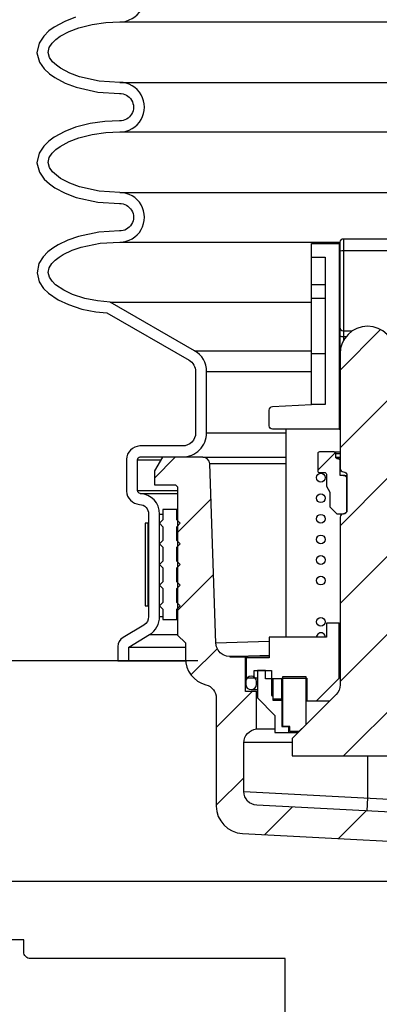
# Model space of a CAD drawing. Extents: x -169 to 7270, y -140 to 2984.
# Tile 619 of 656: x 6738.54 to 6741.81, y 965.59 to 974.54. Entities that reach past the tile are written whole.
import ezdxf

# ---------------------------------------------------------------- set-up
doc = ezdxf.new("R2010")
doc.units = 0
doc.header["$MEASUREMENT"] = 0
doc.header["$PDSIZE"] = 1
doc.layers.get('DEFPOINTS').update_dxf_attribs({"linetype": 'CONTINUOUS'})
for name, color, linetype in [('DIM', 3, 'CONTINUOUS'), ('FRP-SUMP', 2, 'CONTINUOUS'), ('MULTI-PORT-SPILL-BUCKET', 1, 'CONTINUOUS'), ('MULTI-PORT-SPILL-BUCKET-HATCH', 7, 'CONTINUOUS'), ('MULTI-PORT-SPILL-BUCKET-SHROUD', 1, 'CONTINUOUS')]:
    doc.layers.add(name, color=color, linetype=linetype)
doc.styles.add('SIMPLEX', font='simplex')
doc.dimstyles.new('DIM64', dxfattribs={"dimscale": 64, "dimtxt": 0.09375, "dimasz": 0.09375, "dimexe": 0.0625, "dimexo": 0.0625, "dimgap": 0.046875, "dimtad": 1, "dimdec": 4, "dimzin": 3, "dimdsep": 46, "dimlunit": 4, "dimtxsty": 'SIMPLEX', "dimcen": 0, "dimclrd": 256, "dimclre": 256, "dimclrt": 256, "dimadec": 0, "dimazin": 0, "dimtfac": 1, "dimtdec": 4, "dimtmove": 0, "dimatfit": 3, "dimfxl": 1, "dimfrac": 2, "dimtolj": 1, "dimtzin": 0, "dimarcsym": 0})
pattern_1 = [(45, (-1092.26194, -220.5046), (-0.35355339, 0.35355339), [])]

# ---------------------------------------------------------------- blocks, each defined once
blk = doc.blocks.new('*D74')
at = {"layer": 'DEFPOINTS', "color": 0, "transparency": 16777216}
for p in [(7015.7004, 978.296), (6391.6943, 978.0147), (6391.6943, 700.5233)]:
    blk.add_point(p, dxfattribs=at)
at = {"layer": 'DIM', "lineweight": -2, "transparency": 16777216}
for p, q in [((7015.7004, 974.296), (7015.7004, 696.5233)), ((6391.6943, 974.0147), (6391.6943, 696.5233)), ((7009.7004, 700.5233), (6397.6943, 700.5233))]:
    blk.add_line(p, q, dxfattribs=at)
at = {"layer": 'DIM', "transparency": 16777216}
for points in [[(6397.6943, 701.5233), (6397.6943, 699.5233), (6391.6943, 700.5233)], [(7009.7004, 701.5233), (7009.7004, 699.5233), (7015.7004, 700.5233)]]:
    blk.add_solid(points, dxfattribs=at)
at = {"layer": 'DIM', "transparency": 16777216, "insert": (6703.6974, 708.0947), "char_height": 6, "attachment_point": 5, "style": 'SIMPLEX'}
blk.add_mtext('\\A1;52\'-0" (F.V. TANK SLAB)', dxfattribs=at)

msp = doc.modelspace()

# ---------------------------------------------------------------- hatches: boundary and pattern name
at = {"layer": 'MULTI-PORT-SPILL-BUCKET-HATCH', "linetype": 'Continuous'}
h = msp.add_hatch(dxfattribs=at)
h.set_pattern_fill('LINE', color=256, scale=4, angle=45, style=0)
h.set_pattern_definition(pattern_1)
edge = h.paths.add_edge_path()
edge.add_line((6741.45042, 971.50283), (6741.45042, 970.46059))
edge.add_arc((6741.48167, 970.46059), 0.03125, 180, 270.325228)
edge.add_arc((6741.48202, 970.39809), 0.03125, 0, 90.325228, ccw=False)
edge.add_line((6741.51327, 970.39809), (6741.51327, 970.07991))
edge.add_arc((6741.48202, 970.07991), 0.03125, 269.674772, 360, ccw=False)
edge.add_arc((6741.48167, 970.01741), 0.03125, 89.674772, 180)
edge.add_line((6741.45042, 970.01741), (6741.45042, 968.49499))
edge.add_arc((6741.32542, 968.49499), 0.125, -45.000035, 0, ccw=False)
edge.add_line((6741.41381, 968.40661), (6741.02279, 968.01559))
edge.add_arc((6741.04489, 967.99349), 0.03125, 134.999965, 180)
edge.add_line((6741.01364, 967.99349), (6741.01364, 967.84983))
edge.add_line((6741.01364, 967.84983), (6742.3879, 967.84983))
edge.add_line((6742.3879, 967.84983), (6742.3879, 967.99349))
edge.add_arc((6742.35665, 967.99349), 0.03125, 360, 405.000035)
edge.add_line((6742.37875, 968.01559), (6741.98773, 968.40661))
edge.add_arc((6742.07612, 968.49499), 0.125, 180, 225.000035, ccw=False)
edge.add_line((6741.95112, 968.49499), (6741.95112, 970.01741))
edge.add_arc((6741.91987, 970.01741), 0.03125, 0, 90.325228)
edge.add_arc((6741.91952, 970.07991), 0.03125, 180, 270.325228, ccw=False)
edge.add_line((6741.88827, 970.07991), (6741.88827, 970.39809))
edge.add_arc((6741.91952, 970.39809), 0.03125, 89.674772, 180, ccw=False)
edge.add_arc((6741.91987, 970.46059), 0.03125, 269.674772, 360)
edge.add_line((6741.95112, 970.46059), (6741.95112, 970.58026))
edge.add_line((6741.95112, 970.58026), (6741.85098, 970.58026))
edge.add_line((6741.85098, 970.58026), (6741.85098, 970.82954))
edge.add_line((6741.85098, 970.82954), (6741.95112, 970.82954))
edge.add_line((6741.95112, 970.82954), (6741.95112, 971.50283))
edge.add_arc((6741.70077, 971.50176), 0.25035, 0.244157, 179.755843)
h = msp.add_hatch(dxfattribs=at)
h.set_pattern_fill('LINE', color=256, scale=4, angle=45, style=0)
h.set_pattern_definition(pattern_1)
edge = h.paths.add_edge_path()
edge.add_line((6741.48202, 970.39809), (6741.45042, 970.39809))
edge.add_line((6741.45042, 970.39809), (6741.45042, 970.53267))
edge.add_arc((6741.43479, 970.53267), 0.01562, 0, 90)
edge.add_line((6741.43479, 970.5483), (6741.42769, 970.5483))
edge.add_arc((6741.42769, 970.56392), 0.01562, 180, 270, ccw=False)
edge.add_line((6741.41207, 970.56392), (6741.41207, 970.59553))
edge.add_arc((6741.39644, 970.59553), 0.01562, 0, 90)
edge.add_line((6741.39644, 970.61115), (6741.26363, 970.61115))
edge.add_arc((6741.26363, 970.59553), 0.01562, 90, 180)
edge.add_line((6741.24801, 970.59553), (6741.24801, 970.43928))
edge.add_arc((6741.26363, 970.43928), 0.01562, 180, 270)
edge.add_line((6741.26363, 970.42365), (6741.31015, 970.42365))
edge.add_arc((6741.31015, 970.40803), 0.01562, 0, 90, ccw=False)
edge.add_line((6741.32578, 970.40803), (6741.32578, 970.29901))
edge.add_line((6741.32578, 970.29901), (6741.35667, 970.24468))
edge.add_line((6741.35667, 970.24468), (6741.35667, 970.11151))
edge.add_line((6741.35667, 970.11151), (6741.41952, 970.04866))
edge.add_line((6741.41952, 970.04866), (6741.48202, 970.04866))
edge.add_arc((6741.48202, 970.07991), 0.03125, 270, 360)
edge.add_line((6741.51327, 970.07991), (6741.51327, 970.36684))
edge.add_arc((6741.48202, 970.36684), 0.03125, 0, 90)
h = msp.add_hatch(dxfattribs=at)
h.set_pattern_fill('LINE', color=256, scale=4, angle=45, style=0)
h.set_pattern_definition(pattern_1)
edge = h.paths.add_edge_path()
edge.add_arc((6743.5442, 967.00036), 0.125, 180, 270, ccw=False)
edge.add_line((6743.4192, 967.00036), (6743.4192, 967.25959))
edge.add_line((6743.4192, 967.25959), (6740.69434, 967.40025))
edge.add_arc((6740.70079, 967.52508), 0.125, 180, 267.044976, ccw=False)
edge.add_line((6740.57579, 967.52508), (6740.57579, 967.96879))
edge.add_arc((6740.70079, 967.96879), 0.125, 94.525391, 180, ccw=False)
edge.add_line((6740.69092, 968.0934), (6740.69084, 968.43256))
edge.add_line((6740.69084, 968.43256), (6740.58964, 968.43256))
edge.add_line((6740.58964, 968.43256), (6740.58964, 968.74577))
edge.add_line((6740.58964, 968.74577), (6740.45114, 968.74577))
edge.add_line((6740.45114, 968.74577), (6740.45114, 968.7511))
edge.add_line((6740.45114, 968.7511), (6740.45114, 968.75216))
edge.add_line((6740.45114, 968.75216), (6740.41812, 968.75536))
edge.add_line((6740.41812, 968.75536), (6740.38829, 968.76708))
edge.add_line((6740.38829, 968.76708), (6740.36166, 968.78519))
edge.add_line((6740.36166, 968.78519), (6740.34142, 968.81075))
edge.add_line((6740.34142, 968.81075), (6740.32757, 968.84058))
edge.add_line((6740.32757, 968.84058), (6740.32224, 968.87254))
edge.add_line((6740.32224, 968.87254), (6740.2658, 970.50181))
edge.add_arc((6740.20313, 970.49943), 0.06272, 2.173434, 90.189466)
edge.add_line((6740.20292, 970.56215), (6739.83539, 970.56215))
edge.add_line((6739.83539, 970.56215), (6739.76295, 970.4375))
edge.add_line((6739.76295, 970.4375), (6739.76295, 970.31286))
edge.add_line((6739.76295, 970.31286), (6739.94263, 970.31286))
edge.add_arc((6739.94227, 970.28126), 0.03161, -0.643124, 89.356876, ccw=False)
edge.add_line((6739.97388, 970.2809), (6739.97388, 968.94498))
edge.add_line((6739.97388, 968.94498), (6740.04419, 968.87467))
edge.add_line((6740.04419, 968.87467), (6740.04419, 968.73618))
edge.add_arc((6740.29348, 968.73618), 0.24929, 180, 255.438151)
edge.add_arc((6740.20077, 968.3739), 0.12467, -0.457939, 76.061689, ccw=False)
edge.add_line((6740.32544, 968.37291), (6740.32544, 967.39321))
edge.add_arc((6740.57544, 967.39321), 0.25, 180, 266.995515)
edge.add_line((6740.56233, 967.14356), (6742.87612, 967.02212))
edge.add_arc((6742.86301, 966.77246), 0.25, 1.999992, 86.995515, ccw=False)
edge.add_line((6743.11286, 966.78118), (6743.13373, 966.18349))
edge.add_arc((6743.25865, 966.18785), 0.125, 182, 270)
edge.add_line((6743.25865, 966.06285), (6743.43949, 966.06285))
edge.add_line((6743.43949, 966.06285), (6743.54235, 966.16572))
edge.add_line((6743.54235, 966.16572), (6743.56445, 966.87536))

# ---------------------------------------------------------------- linework, layer by layer
at = {"layer": 'FRP-SUMP', "color": 7, "linetype": 'Continuous'}
for p, q in [((6740.15753, 968.71159), (6735.35548, 968.71159)), ((6738.08066, 966.71159), (6743.11529, 966.71159))]:
    msp.add_line(p, q, dxfattribs=at)
at = {"layer": 'FRP-SUMP', "linetype": 'Continuous'}
msp.add_lwpolyline([(6736.82545, 966.17671), (6736.82545, 966.06945, -0.4142136), (6736.76295, 966.00695), (6734.45064, 966.00695), (6734.45064, 962.35695), (6740.95025, 962.35695), (6740.95025, 966.00695), (6738.63795, 966.00695, -0.4142136), (6738.57545, 966.06945), (6738.57545, 966.17671)], format="xyb", close=True, dxfattribs=at)
at = {"layer": 'MULTI-PORT-SPILL-BUCKET', "linetype": 'Continuous'}
for p, q in [((6741.48167, 972.54791), (6741.48167, 971.62289)), ((6740.69084, 968.43256), (6740.69936, 968.43256))]:
    msp.add_line(p, q, dxfattribs=at)
at = {"layer": 'MULTI-PORT-SPILL-BUCKET', "color": 7, "linetype": 'Continuous'}
for p, q in [((6741.45042, 972.38598), (6741.44083, 972.38598)), ((6741.45042, 972.35402), (6741.44083, 972.35402)), ((6741.44083, 972.02164), (6741.45042, 972.02164)), ((6741.44083, 971.98968), (6741.45042, 971.98968)), ((6741.45042, 971.87889), (6741.44083, 971.87889)), ((6741.44083, 971.62853), (6741.45042, 971.62853)), ((6741.44083, 971.50389), (6741.45042, 971.50389)), ((6741.44083, 971.47193), (6741.45042, 971.47193)), ((6741.44083, 971.07244), (6741.45042, 971.07244)), ((6741.44083, 970.81782), (6741.45042, 970.81782)), ((6741.39644, 970.61115), (6741.45042, 970.61115)), ((6741.41207, 970.59553), (6741.45042, 970.59553)), ((6740.20259, 970.56286), (6740.95824, 970.56286)), ((6740.95824, 970.50254), (6740.26505, 970.50254)), ((6741.41207, 970.56392), (6741.45042, 970.56392)), ((6741.43479, 970.5483), (6741.45042, 970.5483)), ((6741.48202, 970.39809), (6741.51327, 970.39809)), ((6739.96544, 970.08786), (6739.97394, 970.08786)), ((6739.96544, 969.93161), (6739.97394, 969.93161)), ((6739.96544, 969.74411), (6739.97394, 969.74411)), ((6739.96544, 969.55661), (6739.97394, 969.55661)), ((6739.96544, 969.36911), (6739.97394, 969.36911)), ((6739.96544, 969.18161), (6739.97394, 969.18161)), ((6739.96544, 969.08786), (6739.97394, 969.08786)), ((6741.44083, 969.05471), (6741.45042, 969.05471)), ((6740.32212, 968.87593), (6740.8059, 968.89116)), ((6740.58964, 968.74577), (6740.8059, 968.74577)), ((6740.66954, 968.55721), (6740.69936, 968.55721)), ((6741.44083, 968.60941), (6741.45042, 968.60941)), ((6740.64184, 968.45067), (6740.69936, 968.45067)), ((6740.69084, 968.52418), (6740.69936, 968.52418)), ((6740.69084, 968.49968), (6740.69936, 968.49968)), ((6740.91989, 968.36651), (6740.93054, 968.36651)), ((6740.91989, 968.3548), (6740.93054, 968.3548)), ((6741.23522, 968.34947), (6741.35667, 968.34947)), ((6740.69092, 968.0934), (6740.85703, 968.0934)), ((6741.01364, 967.96915), (6740.57579, 967.96915)), ((6741.01364, 967.96915), (6740.57579, 967.96915)), ((6743.52482, 967.36909), (6740.57584, 967.52132))]:
    msp.add_line(p, q, dxfattribs=at)
at = {"layer": 'MULTI-PORT-SPILL-BUCKET', "color": 1, "linetype": 'Continuous'}
for p, q in [((6741.31619, 972.1303), (6741.19048, 972.1303)), ((6741.31619, 972.00353), (6741.19048, 972.00353)), ((6741.19048, 971.50389), (6741.31619, 971.50389)), ((6740.95824, 970.81782), (6740.95824, 968.92687))]:
    msp.add_line(p, q, dxfattribs=at)
msp.add_lwpolyline([(6741.19048, 972.5053), (6741.44083, 972.5053), (6741.44083, 970.81782), (6740.83715, 970.81782, -0.4142136), (6740.8059, 970.84907), (6740.8059, 970.99115, -0.3984842), (6740.83546, 971.02235), (6741.19048, 971.04154)], format="xyb", close=True, dxfattribs=at)
at = {"layer": 'MULTI-PORT-SPILL-BUCKET', "color": 2, "linetype": 'Continuous'}
msp.add_lwpolyline([(6741.45161, 971.5263, -0.0671038), (6741.45042, 971.53479), (6741.45042, 972.51666, -0.4142136), (6741.48167, 972.54791), (6741.91987, 972.54791, -0.4142136), (6741.95112, 972.51666), (6741.95112, 971.53479, -0.0707604), (6741.94993, 971.5263)], format="xyb", dxfattribs=at)
at = {"layer": 'MULTI-PORT-SPILL-BUCKET', "color": 1, "linetype": 'Continuous'}
msp.add_lwpolyline([(6741.19048, 972.38065), (6741.31619, 972.38065), (6741.31619, 971.04154), (6741.19048, 971.04154)], dxfattribs=at)
at = {"layer": 'MULTI-PORT-SPILL-BUCKET', "color": 2, "linetype": 'Continuous'}
for points in [[(6741.45042, 972.43605), (6741.45468, 972.43818), (6741.4664, 972.44031), (6741.48167, 972.44138), (6741.91987, 972.44138), (6741.93514, 972.44031), (6741.94686, 972.43818), (6741.95112, 972.43605)], [(6741.45042, 971.73613), (6741.45468, 971.72335), (6741.4664, 971.71376), (6741.48167, 971.71057), (6741.56121, 971.71057)], [(6741.50262, 971.65517), (6741.48167, 971.65517), (6741.4664, 971.6573), (6741.45468, 971.66156), (6741.45042, 971.66795)]]:
    msp.add_lwpolyline(points, dxfattribs=at)
at = {"layer": 'MULTI-PORT-SPILL-BUCKET', "linetype": 'Continuous'}
for points in [[(6741.95112, 971.50283, 0.9957477), (6741.45042, 971.50283), (6741.45042, 970.46059, 0.4158771), (6741.48184, 970.42934, -0.4158771), (6741.51327, 970.39809), (6741.51327, 970.07991, -0.4158771), (6741.48184, 970.04866, 0.4158771), (6741.45042, 970.01741), (6741.45042, 968.49499, -0.1989125), (6741.41381, 968.40661), (6741.02279, 968.01559, 0.1989125), (6741.01364, 967.99349), (6741.01364, 967.84983), (6742.3879, 967.84983)], [(6743.4192, 967.25959), (6740.69434, 967.40025, -0.399187), (6740.57579, 967.52508), (6740.57579, 967.96879, -0.3912647), (6740.69092, 968.0934), (6740.69084, 968.43256), (6740.58964, 968.43256), (6740.58964, 968.74577), (6740.45114, 968.74577), (6740.45114, 968.7511), (6740.45114, 968.75216), (6740.41812, 968.75536), (6740.38829, 968.76708), (6740.36166, 968.78519), (6740.34142, 968.81075), (6740.32757, 968.84058), (6740.32224, 968.87254), (6740.2658, 970.50181, 0.4041076), (6740.20292, 970.56215), (6739.83539, 970.56215), (6739.76295, 970.4375), (6739.76295, 970.31286), (6739.94263, 970.31286, -0.4142136), (6739.97388, 970.2809), (6739.97388, 968.94498), (6740.04419, 968.87467), (6740.04419, 968.73618, 0.3415877), (6740.2308, 968.4949, -0.3468657), (6740.32544, 968.37291), (6740.32544, 967.39321, 0.3989369), (6740.56233, 967.14356), (6742.87612, 967.02212, -0.3888562)]]:
    msp.add_lwpolyline(points, format="xyb", dxfattribs=at)
at = {"layer": 'MULTI-PORT-SPILL-BUCKET', "color": 2}
msp.add_lwpolyline([(6741.48202, 970.39809), (6741.45042, 970.39809), (6741.45042, 970.53267, 0.4142136), (6741.43479, 970.5483), (6741.42769, 970.5483, -0.4142136), (6741.41207, 970.56392), (6741.41207, 970.59553, 0.4142136), (6741.39644, 970.61115), (6741.26363, 970.61115, 0.4142136), (6741.24801, 970.59553), (6741.24801, 970.43928, 0.4142136), (6741.26363, 970.42365), (6741.31015, 970.42365, -0.4142136), (6741.32578, 970.40803), (6741.32578, 970.29901), (6741.35667, 970.24468), (6741.35667, 970.11151), (6741.41952, 970.04866), (6741.48202, 970.04866, 0.4142136), (6741.51327, 970.07991), (6741.51327, 970.36684, 0.4142136)], format="xyb", close=True, dxfattribs=at)
at = {"layer": 'MULTI-PORT-SPILL-BUCKET', "color": 2, "linetype": 'Continuous'}
for points in [[(6739.96544, 969.36911), (6739.99669, 969.40036), (6739.96544, 969.43161), (6739.96544, 969.55661), (6739.99669, 969.58786), (6739.96544, 969.61911), (6739.96544, 969.74411), (6739.99669, 969.77536), (6739.96544, 969.80661), (6739.96544, 969.93161), (6739.99669, 969.96286), (6739.96544, 969.99411), (6739.96544, 970.08786), (6739.84044, 970.08786), (6739.84044, 969.99411), (6739.80919, 969.96286), (6739.84044, 969.93161), (6739.84044, 969.80661), (6739.80919, 969.77536), (6739.84044, 969.74411), (6739.84044, 969.61911), (6739.80919, 969.58786), (6739.84044, 969.55661), (6739.84044, 969.43161), (6739.80919, 969.40036), (6739.84044, 969.36911), (6739.84044, 969.24411), (6739.80919, 969.21286), (6739.84044, 969.18161), (6739.84044, 969.08786), (6739.96544, 969.08786), (6739.96544, 969.18161), (6739.99669, 969.21286), (6739.96544, 969.24411)], [(6741.13828, 968.13214), (6741.07542, 968.06929), (6740.99233, 968.06929), (6740.99233, 968.11723), (6740.93054, 968.11723), (6740.93054, 968.56999), (6741.13828, 968.56999), (6741.13828, 968.13214)]]:
    msp.add_lwpolyline(points, close=True, dxfattribs=at)
at = {"layer": 'MULTI-PORT-SPILL-BUCKET', "color": 1, "linetype": 'Continuous'}
msp.add_lwpolyline([(6740.83999, 968.36651), (6740.91989, 968.36651), (6740.91989, 968.55508), (6741.1468, 968.55508), (6741.1468, 968.34947), (6741.23522, 968.34947), (6741.44083, 968.55614), (6741.44083, 969.05471), (6741.32578, 969.05471), (6741.32578, 968.92687), (6740.8059, 968.92687), (6740.8059, 968.73938), (6740.8059, 968.73938), (6740.59709, 968.73938), (6740.59709, 968.55721), (6740.66954, 968.55721), (6740.66954, 968.62432), (6740.82614, 968.62432), (6740.82614, 968.39954), (6740.83999, 968.39208)], close=True, dxfattribs=at)
at = {"layer": 'MULTI-PORT-SPILL-BUCKET', "color": 7, "linetype": 'Continuous'}
for points in [[(6740.8059, 968.75855), (6740.72067, 968.75855), (6740.51187, 968.75323), (6740.45114, 968.75216)], [(6741.70077, 967.84983), (6741.70058, 967.46702), (6741.69447, 967.34862)]]:
    msp.add_lwpolyline(points, dxfattribs=at)
at = {"layer": 'MULTI-PORT-SPILL-BUCKET', "linetype": 'Continuous'}
for points in [[(6740.93054, 968.54975), (6740.77394, 968.54975), (6740.77394, 968.62432), (6740.69936, 968.62432), (6740.69936, 968.37504), (6740.85703, 968.21737), (6740.85703, 968.06183), (6741.06903, 968.06183)], [(6740.83999, 968.54975), (6740.83999, 968.3548), (6740.91989, 968.3548), (6740.91989, 968.11723), (6740.98168, 968.11723), (6740.98168, 968.06183)]]:
    msp.add_lwpolyline(points, dxfattribs=at)
at = {"layer": 'MULTI-PORT-SPILL-BUCKET', "color": 7, "linetype": 'Continuous'}
msp.add_lwpolyline([(6740.69084, 968.49968), (6740.69084, 968.52418, 1), (6740.59283, 968.52418), (6740.59283, 968.49968, 1)], format="xyb", close=True, dxfattribs=at)
for centre in [(6741.27599, 970.37691), (6741.27599, 970.18995), (6741.27599, 970.00349), (6741.27599, 969.81592), (6741.27599, 969.62898), (6741.27599, 969.44192), (6741.27599, 969.0675)]:
    msp.add_circle(centre, 0.03996, dxfattribs=at)
msp.add_arc((6741.27599, 968.92743), 0.03996, 359.20471, 180.79529, dxfattribs=at)
at = {"layer": 'MULTI-PORT-SPILL-BUCKET-SHROUD', "color": 7, "linetype": 'Continuous'}
for p, q in [((6739.44797, 974.51816), (6742.23063, 974.51816)), ((6739.44798, 973.96816), (6742.26235, 973.96816)), ((6739.44798, 973.51816), (6742.20578, 973.51816)), ((6739.44798, 972.96816), (6742.29958, 972.96816)), ((6739.44798, 972.51816), (6741.45045, 972.51816)), ((6739.36184, 971.97082), (6741.19048, 971.97082)), ((6740.12816, 971.5306), (6741.19048, 971.5306)), ((6740.23794, 971.34092), (6741.19048, 971.34092)), ((6740.23794, 970.78379), (6740.95824, 970.78379)), ((6739.60857, 970.54004), (6739.82194, 970.54004)), ((6739.60857, 970.25879), (6739.97394, 970.25879)), ((6739.63486, 970.23374), (6739.97394, 970.23374)), ((6739.81044, 970.04662), (6739.84044, 970.04662)), ((6739.96544, 969.99411), (6739.97393, 969.99411)), ((6739.96544, 969.80661), (6739.97394, 969.80661)), ((6739.96544, 969.61911), (6739.97394, 969.61911)), ((6739.96544, 969.43161), (6739.97394, 969.43161)), ((6739.96544, 969.24411), (6739.97394, 969.24411)), ((6739.71047, 969.21286), (6739.70544, 969.21286)), ((6739.81044, 969.11522), (6739.84044, 969.11522)), ((6739.719, 968.95066), (6739.97394, 968.95066)), ((6739.53044, 968.83817), (6740.04419, 968.83817)), ((6739.53044, 968.71286), (6740.04528, 968.71286))]:
    msp.add_line(p, q, dxfattribs=at)
at = {"layer": 'MULTI-PORT-SPILL-BUCKET-SHROUD', "color": 1, "linetype": 'Continuous'}
for points in [[(6739.53044, 968.83817), (6739.719, 968.95066, 0.2641245), (6739.81044, 969.11522), (6739.81044, 970.04662, 0.3957054), (6739.63486, 970.23374, -0.3636484), (6739.60857, 970.25879), (6739.60857, 970.54004, -0.3507712), (6739.63357, 970.56504), (6740.01919, 970.56504, 0.4142136), (6740.23794, 970.78379), (6740.23794, 971.34092, 0.2685301), (6740.12816, 971.5306), (6739.36184, 971.97082), (6739.24499, 971.98291), (6739.1304, 972.00603), (6739.01872, 972.04234), (6738.93854, 972.07975), (6738.86577, 972.12968), (6738.83407, 972.16089), (6738.80943, 972.19773), (6738.79884, 972.24065), (6738.80733, 972.28412), (6738.83109, 972.32188), (6738.86232, 972.35366), (6738.89744, 972.3809), (6738.93522, 972.40444), (6739.01496, 972.44259), (6739.09864, 972.47124), (6739.27153, 972.50711), (6739.44798, 972.51816, 1.0000007), (6739.44798, 972.96816), (6739.26242, 972.98034), (6739.08173, 973.02017), (6738.99378, 973.05263), (6738.91079, 973.09658), (6738.87244, 973.12407), (6738.83815, 973.15642), (6738.81061, 973.19535), (6738.79803, 973.24037), (6738.80818, 973.28587), (6738.83462, 973.32589), (6738.8684, 973.35898), (6738.90648, 973.38696), (6738.98926, 973.43176), (6739.07729, 973.46477), (6739.19863, 973.49544), (6739.32253, 973.51273), (6739.44798, 973.51816, 1.0000007), (6739.44798, 973.96816), (6739.26241, 973.98034), (6739.08173, 974.02017), (6738.99377, 974.05263), (6738.91078, 974.09658), (6738.87244, 974.12407), (6738.83814, 974.15642), (6738.8106, 974.19535), (6738.79802, 974.24037), (6738.80817, 974.28587), (6738.83461, 974.32589), (6738.86839, 974.35898), (6738.90647, 974.38696), (6738.98925, 974.43176), (6739.07729, 974.46477), (6739.19863, 974.49544), (6739.32252, 974.51273), (6739.44797, 974.51816, 1.0000002), (6739.44797, 974.96816)], [(6739.04739, 974.56035), (6738.9477, 974.52298), (6738.85281, 974.47162), (6738.80347, 974.43537), (6738.75704, 974.38988), (6738.71459, 974.32563), (6738.69495, 974.23764), (6738.71895, 974.15175), (6738.76227, 974.09052), (6738.80871, 974.04671), (6738.85801, 974.01137), (6738.95288, 973.96113), (6739.05352, 973.92399), (6739.2483, 973.88105), (6739.44518, 973.86813, -1.0187717), (6739.44613, 973.61818), (6739.31343, 973.61243), (6739.17941, 973.59372), (6739.04739, 973.56035), (6738.94771, 973.52298), (6738.85281, 973.47162), (6738.80348, 973.43537), (6738.75705, 973.38988), (6738.71459, 973.32563), (6738.69496, 973.23764), (6738.71896, 973.15175), (6738.76227, 973.09052), (6738.80872, 973.04671), (6738.85802, 973.01137), (6738.95289, 972.96113), (6739.05353, 972.92399), (6739.2483, 972.88105), (6739.44518, 972.86813, -1.0221364), (6739.44531, 972.61819), (6739.25818, 972.60647), (6739.07218, 972.56788), (6738.97705, 972.53531), (6738.88705, 972.49225), (6738.8402, 972.46306), (6738.79572, 972.42856), (6738.7522, 972.38428), (6738.71276, 972.32159), (6738.69645, 972.23814), (6738.71655, 972.15672), (6738.75663, 972.09681), (6738.8019, 972.05222), (6738.88878, 971.99262), (6738.98198, 971.94913), (6739.10497, 971.90914), (6739.22992, 971.88394), (6739.33043, 971.87354), (6740.07835, 971.44389, -0.2685301), (6740.13794, 971.34092), (6740.13794, 970.78379, -0.4142136), (6740.01919, 970.66504), (6739.63003, 970.66504, 0.384095), (6739.50857, 970.54358), (6739.50857, 970.25521, 0.3805779), (6739.62851, 970.13394, -0.3957054), (6739.71044, 970.04662), (6739.71044, 969.11467, -0.2641245), (6739.6673, 969.03626), (6739.47921, 968.92405, 0.2641245), (6739.43044, 968.84172), (6739.43044, 968.71286), (6739.53044, 968.71286), (6739.53044, 968.83817)]]:
    msp.add_lwpolyline(points, format="xyb", dxfattribs=at)
at = {"layer": 'MULTI-PORT-SPILL-BUCKET-SHROUD', "color": 7, "linetype": 'Continuous'}
msp.add_lwpolyline([(6739.70544, 969.96286), (6739.68044, 969.96286), (6739.68044, 969.21286), (6739.70544, 969.21286), (6739.70544, 969.96286), (6739.7067, 969.96286), (6739.71047, 969.96286)], dxfattribs=at)

# ---------------------------------------------------------------- dimensions: what is measured, and where the dimension line sits
at = {"layer": 'DIM'}
dim = msp.add_linear_dim(base=(6391.69428, 700.52328), p1=(7015.70045, 978.29596), p2=(6391.69428, 978.01471), angle=180, text='<> (F.V. TANK SLAB)', dimstyle='DIM64', dxfattribs=at)
dim.commit()
dim.dimension.update_dxf_attribs({"geometry": '*D74', "text_midpoint": (6703.69736, 708.09471)})

doc.saveas('drawing.dxf')
